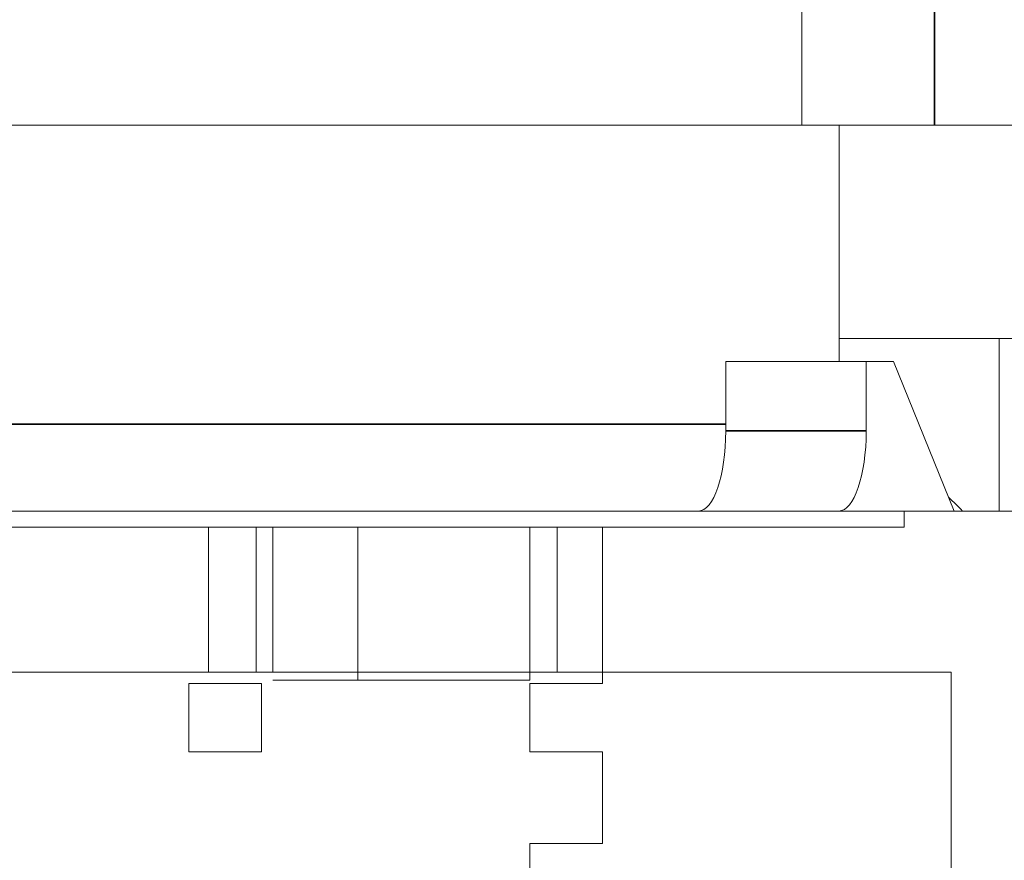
# Model space of a CAD drawing. Header units: millimetres. Extents: x 4 to 1188, y 1 to 840.
# Tile 298 of 310: x 860.86 to 862.09, y 418.72 to 419.77. Entities that reach past the tile are written whole.
import ezdxf

# ---------------------------------------------------------------- set-up
doc = ezdxf.new("R2010")
doc.units = ezdxf.units.MM
doc.layers.add('1', color=7, linetype='Continuous')
doc.styles.add('Arial Unicode MS', font='Arial Unicode MS')
doc.dimstyles.get("Standard").update_dxf_attribs({"dimtxt": 0.18, "dimasz": 0.18, "dimexe": 0.18, "dimexo": 0.0625, "dimgap": 0.09, "dimtad": 0, "dimtih": 1, "dimtoh": 1, "dimdec": 4, "dimzin": 0, "dimdsep": 46, "dimtxsty": 'Standard', "dimcen": 0.09, "dimadec": 0, "dimazin": 0, "dimtfac": 1, "dimtdec": 4, "dimtofl": 0, "dimtmove": 0, "dimatfit": 3, "dimfxl": 0, "dimtolj": 1, "dimtzin": 0, "dimarcsym": 0})

# ---------------------------------------------------------------- blocks, each defined once
blk = doc.blocks.new('_U29')
at = {"layer": '1', "color": 18, "lineweight": 35}
for p, q in [((843.8309, 533.0864), (895.2258, 533.0864)), ((893.2258, 533.0864), (893.2258, 331.753)), ((847.8309, 331.753), (895.2258, 331.753))]:
    blk.add_line(p, q, dxfattribs=at)
at = {"layer": '1', "color": 18, "lineweight": 70}
for points in [[(893.2258, 533.0864), (894.0018, 529.5864), (892.4499, 529.5864)], [(893.2258, 331.753), (892.4499, 335.253), (894.0018, 335.253)]]:
    blk.add_solid(points, dxfattribs=at)
at = {"layer": '1', "color": 18, "linetype": 'Continuous', "lineweight": 13, "insert": (892.7729, 428.043), "char_height": 3, "attachment_point": 7, "rotation": 90, "line_spacing_factor": 1.047437, "style": 'Arial Unicode MS'}
blk.add_mtext('\\fArial Unicode MS|b0|i0;\\W1.0000;1510', dxfattribs=at)

msp = doc.modelspace()

# ---------------------------------------------------------------- hatches: boundary and pattern name
at = {"layer": '1', "linetype": 'Continuous', "lineweight": 35}
h = msp.add_hatch(dxfattribs=at)
h.set_pattern_fill('ANSI31', color=154, scale=1.55, angle=-2.13e-14, style=0)
h.paths.add_polyline_path([(868.8479, 416.5886), (868.8479, 416.1886), (866.3207, 416.1886), (866.3207, 416.5886)], flags=0)
edge = h.paths.add_edge_path(flags=0)
edge.add_arc((879.174, 421.7686), 0.5067, 0, 90, ccw=False)
edge.add_line((879.6807, 421.7686), (879.6807, 420.1886))
edge.add_line((879.6807, 420.1886), (879.2807, 420.1886))
edge.add_line((879.2807, 420.1886), (879.2807, 421.7686))
edge.add_arc((879.174, 421.7686), 0.1067, 360, 450)
edge.add_line((879.174, 421.8753), (877.8407, 421.8753))
edge.add_line((877.8407, 421.8753), (877.8407, 422.2753))
edge.add_line((877.8407, 422.2753), (879.174, 422.2753))
edge = h.paths.add_edge_path(flags=0)
edge.add_arc((859.3873, 421.7686), 0.1067, 90, 180)
edge.add_line((859.2807, 421.7686), (859.2807, 420.1886))
edge.add_line((859.2807, 420.1886), (858.8807, 420.1886))
edge.add_line((858.8807, 420.1886), (858.8807, 421.7686))
edge.add_arc((859.3873, 421.7686), 0.5067, 90, 180, ccw=False)
edge.add_line((859.3873, 422.2753), (860.7207, 422.2753))
edge.add_line((860.7207, 422.2753), (860.7207, 421.8753))
edge.add_line((860.7207, 421.8753), (859.3873, 421.8753))
h.paths.add_polyline_path([(869.7135, 416.1886), (869.7135, 416.5886), (872.2407, 416.5886), (872.2407, 416.1886)], flags=0)
h = msp.add_hatch(dxfattribs=at)
h.set_pattern_fill('ANSI31', color=154, scale=1.55, angle=-2.13e-14, style=0)
edge = h.paths.add_edge_path(flags=0)
edge.add_arc((859.9473, 419.942), 0.1067, 180, 270)
edge.add_line((859.9473, 419.8353), (861.834, 419.8353))
edge.add_line((861.834, 419.8353), (861.834, 419.6353))
edge.add_line((861.834, 419.6353), (859.9473, 419.6353))
edge.add_arc((859.9473, 419.942), 0.3067, 180, 270, ccw=False)
edge.add_line((859.6407, 419.942), (859.6407, 420.7686))
edge.add_line((859.6407, 420.7686), (859.8407, 420.7686))
edge.add_line((859.8407, 420.7686), (859.8407, 419.942))
h = msp.add_hatch(dxfattribs=at)
h.set_pattern_fill('ANSI31', color=154, scale=1.55, angle=-2.13e-14, style=0)
h.paths.add_polyline_path([(860.1443, 418.952), (862.0206, 418.952), (862.0206, 418.152), (862.4105, 418.152), (862.4105, 417.952), (854.8936, 417.952), (854.8936, 417.7026), (854.228, 417.7026), (854.228, 417.952), (854.043, 417.952), (854.043, 418.152), (860.1443, 418.152)], flags=0)

# ---------------------------------------------------------------- linework, layer by layer
at = {"layer": '1', "color": 154, "linetype": 'Continuous', "lineweight": 13}
for p, q in [((861.834, 419.8353), (861.834, 419.6353)), ((861.834, 419.6353), (859.9473, 419.6353)), ((861.834, 419.6353), (862, 419.6353)), ((861.8807, 419.34), (861.8807, 419.6353)), ((862, 419.6353), (863.5221, 419.6353)), ((861.8807, 419.3686), (862.5636, 419.3686)), ((862.0807, 419.3686), (862.0807, 419.1533)), ((861.7392, 419.34), (861.7392, 419.2533)), ((861.7392, 419.34), (861.9146, 419.34)), ((861.9146, 419.34), (861.9488, 419.34)), ((861.9146, 419.2533), (861.9146, 419.34)), ((861.9488, 419.34), (862.0245, 419.1533)), ((860.6089, 419.1533), (861.9618, 419.1533)), ((861.8804, 419.1533), (861.705, 419.1533)), ((861.9618, 419.1533), (862.8631, 419.1533)), ((861.9618, 419.1333), (861.9618, 419.1533)), ((860.7978, 419.1333), (861.0935, 419.1333)), ((861.0935, 419.1333), (861.1528, 419.1333)), ((861.0935, 418.952), (861.0935, 419.1333)), ((861.1528, 419.1333), (861.1737, 419.1333)), ((861.1528, 419.1333), (861.1528, 418.952)), ((861.1737, 419.1333), (861.2796, 419.1333)), ((861.1737, 419.1333), (861.1737, 418.952)), ((861.2796, 419.1333), (861.4945, 419.1333)), ((861.2796, 418.942), (861.2796, 419.1333)), ((861.4945, 419.1333), (861.4945, 418.942)), ((861.4945, 419.1333), (861.5287, 419.1333)), ((861.5287, 419.1333), (861.5854, 419.1333)), ((861.5287, 419.1333), (861.5287, 418.952)), ((861.5854, 419.1333), (861.9618, 419.1333)), ((861.5854, 418.938), (861.5854, 419.1333)), ((860.1443, 418.952), (862.0206, 418.952)), ((862.0206, 418.952), (862.0206, 418.152)), ((861.0689, 418.8527), (861.0689, 418.938)), ((861.0689, 418.938), (861.1597, 418.938)), ((861.1597, 418.938), (861.1597, 418.8527)), ((861.1737, 418.942), (861.2796, 418.942)), ((861.4945, 418.942), (861.2796, 418.942)), ((861.4945, 418.938), (861.5854, 418.938)), ((861.4945, 418.8527), (861.4945, 418.938)), ((861.1597, 418.8527), (861.0689, 418.8527)), ((861.5854, 418.8527), (861.4945, 418.8527)), ((861.5854, 418.738), (861.5854, 418.8527)), ((861.4945, 418.738), (861.5854, 418.738)), ((861.4945, 418.6527), (861.4945, 418.738))]:
    msp.add_line(p, q, dxfattribs=at)
at = {"layer": '1', "color": 154, "linetype": 'Continuous', "lineweight": 35}
for p, q in [((862, 419.8353), (862, 419.6353)), ((861.7392, 419.262), (859.614, 419.262)), ((861.7392, 419.2533), (861.9146, 419.2533))]:
    msp.add_line(p, q, dxfattribs=at)
at = {"layer": '1', "color": 154, "linetype": 'Continuous', "lineweight": 13}
msp.add_arc((861.7473, 418.8753), 0.4, 44.0353, 47.4778, dxfattribs=at)
for centre in [(861.705, 419.2533), (861.8804, 419.2533)]:
    msp.add_ellipse(centre, major_axis=(0, 0.1), ratio=0.34202, start_param=3.141593, end_param=4.712389, dxfattribs=at)

# ---------------------------------------------------------------- dimensions: what is measured, and where the dimension line sits
at = {"layer": '1', "color": 18, "linetype": 'Continuous', "lineweight": 13}
dim = msp.add_linear_dim(base=(893.2258, 331.753), p1=(808.3634, 533.0864), p2=(810.3634, 331.753), angle=90, dimstyle='Standard', override={"dimtxt": 3, "dimasz": 3.5, "dimexe": 2, "dimexo": 1, "dimgap": 1.5, "dimtad": 1, "dimtih": 0, "dimtoh": 0, "dimdec": 2, "dimlfac": 7.5, "dimzin": 8, "dimdsep": 44, "dimlunit": 2, "dimtxsty": 'Arial Unicode MS', "dimsah": 1, "dimse1": 0, "dimse2": 0, "dimsd1": 0, "dimsd2": 0, "dimclrd": 18, "dimclre": 18, "dimclrt": 18, "dimtol": 0, "dimtm": -0.1, "dimtfac": 0.666667, "dimtdec": 2, "dimtofl": 1, "dimtmove": 0, "dimtzin": 8, "dimlwd": 35, "dimlwe": 35}, dxfattribs=at)
dim.commit()
dim.dimension.update_dxf_attribs({"geometry": '_U29', "text_midpoint": (893.2258, 432.4197), "dimtype": 160})

doc.saveas('drawing.dxf')
